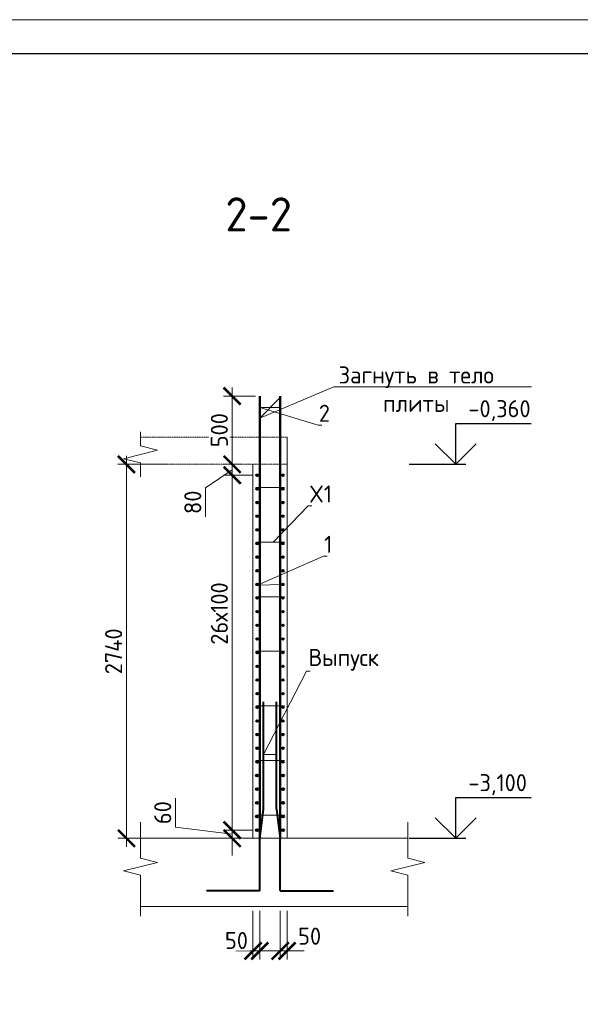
# Model space of a CAD drawing. Header units: millimetres. Extents: x 376598 to 1249954, y -318491 to -22134.
# Tile 271 of 444: x 677494 to 685709, y -123817 to -109390. Entities that reach past the tile are written whole.
import ezdxf
from ezdxf import colors
from ezdxf.entities.mleader import LeaderData, LeaderLine
from ezdxf.math import Vec2, Vec3

# ---------------------------------------------------------------- set-up
doc = ezdxf.new("R2010")
doc.units = ezdxf.units.MM
doc.linetypes.add('01 Штриховая _4 мм_', pattern=[6, 3.5, -2.5])
for name, color, linetype, lineweight in [('AF_Perekritie', 90, 'Continuous', 18), ('AF_Stena', 90, 'Continuous', 18), ('KR_Fundament', 253, 'Continuous', 18), ('Арм_шпильки', 143, 'Continuous', 18), ('Армирование', 3, 'Continuous', 40), ('АрмСтер', 2, 'Continuous', 50), ('подоснова', 151, 'Continuous', 5), ('РАЗМЕРЫ', 1, 'Continuous', 9), ('ТОНКИЕ', 7, 'Continuous', 9)]:
    doc.layers.add(name, color=color, linetype=linetype, lineweight=lineweight)
doc.layers.add('ТОЛСТЫЕ_ОСНОВНЫЕ', color=6, linetype='Continuous')
doc.styles.add('GOST-2.304_Type-B', font='GOST_Common.ttf')
doc.dimstyles.new('мой 25', dxfattribs={"dimscale": 100, "dimtxt": 2.5, "dimasz": 2.5, "dimexe": 1.25, "dimexo": 0.625, "dimtad": 1, "dimdec": 0, "dimlfac": 0.5, "dimtxsty": 'GOST-2.304_Type-B', "dimblk": 'ARCHTICK', "dimcen": 2.5, "dimdle": 1.25, "dimaunit": 1, "dimadec": 1, "dimazin": 2, "dimtfac": 1, "dimtdec": 0, "dimtmove": 1, "dimatfit": 3, "dimfxl": 6, "dimfxlon": 1, "dimtfill": 1, "dimlwd": -1, "dimlwe": -1, "dimarcsym": 0})

# ---------------------------------------------------------------- blocks, each defined once
blk = doc.blocks.new('*U2962')
at = {"layer": 'ТОЛСТЫЕ_ОСНОВНЫЕ', "color": 6}
blk.add_lwpolyline([(20, 5), (836, 5), (836, 589), (20, 589)], close=True, dxfattribs=at)
at = {"layer": 'ТОНКИЕ'}
blk.add_lwpolyline([(0, 0), (841, 0), (841, 594), (0, 594)], close=True, dxfattribs=at)
blk = doc.blocks.new('_None')
blk = doc.blocks.new('_ArchTick')
at = {"color": 0, "linetype": 'ByBlock', "const_width": 0.15}
blk.add_lwpolyline([(-0.5, -0.5), (0.5, 0.5)], dxfattribs=at)
blk = doc.blocks.new('*D2835')
at = {"layer": 'DEFPOINTS', "color": 0, "lineweight": 0, "transparency": 16777216}
for p in [(680607, -115905), (680744, -115905), (680972, -116065)]:
    blk.add_point(p, dxfattribs=at)
at = {"layer": 'РАЗМЕРЫ', "color": 0, "linetype": 'Continuous', "transparency": 16777216}
for p, q in [((680607, -116190), (680607, -115780)), ((680607, -115985), (680217, -116249)), ((680682, -115905), (680482, -115905)), ((680910, -116065), (680482, -116065)), ((680217, -116249), (680217, -116674))]:
    blk.add_line(p, q, dxfattribs=at)
at = {"layer": 'РАЗМЕРЫ', "color": 0, "transparency": 16777216, "xscale": 250, "yscale": 250, "zscale": 250}
for p, rotation in [((680607, -115905), 90), ((680607, -116065), 270)]:
    blk.add_blockref('_ArchTick', p, dxfattribs=dict(at, rotation=rotation))
at = {"layer": 'РАЗМЕРЫ', "color": 0, "lineweight": 0, "transparency": 16777216, "insert": (680030, -116461), "char_height": 250, "attachment_point": 5, "rotation": 90, "style": 'GOST-2.304_Type-B', "bg_fill": 3, "box_fill_scale": 1.1, "bg_fill_color": 256, "bg_fill_true_color": 13158600, "bg_fill_transparency": 0}
blk.add_mtext('80', dxfattribs=at)
blk = doc.blocks.new('*D2836')
at = {"layer": 'DEFPOINTS', "color": 0, "lineweight": 0, "transparency": 16777216}
for p in [(680972, -121265), (680607, -121385), (680912, -121385)]:
    blk.add_point(p, dxfattribs=at)
at = {"layer": 'РАЗМЕРЫ', "color": 0, "linetype": 'Continuous', "transparency": 16777216}
for p, q in [((679776, -121222), (679776, -120797)), ((680607, -121265), (680607, -121015)), ((680607, -121325), (679776, -121222)), ((680910, -121265), (680482, -121265)), ((680607, -121265), (680607, -121385)), ((680607, -121265), (680607, -121385)), ((680850, -121385), (680482, -121385)), ((680607, -121385), (680607, -121635))]:
    blk.add_line(p, q, dxfattribs=at)
at = {"layer": 'РАЗМЕРЫ', "color": 0, "transparency": 16777216, "xscale": 250, "yscale": 250, "zscale": 250}
for p, rotation in [((680607, -121265), 270), ((680607, -121385), 90)]:
    blk.add_blockref('_ArchTick', p, dxfattribs=dict(at, rotation=rotation))
at = {"layer": 'РАЗМЕРЫ', "color": 0, "lineweight": 0, "transparency": 16777216, "insert": (679589, -121009), "char_height": 250, "attachment_point": 5, "rotation": 90, "style": 'GOST-2.304_Type-B', "bg_fill": 3, "box_fill_scale": 1.1, "bg_fill_color": 256, "bg_fill_true_color": 13158600, "bg_fill_transparency": 0}
blk.add_mtext('60', dxfattribs=at)
blk = doc.blocks.new('*D2691')
at = {"layer": 'DEFPOINTS', "color": 0, "lineweight": 0, "transparency": 16777216}
for p in [(680607, -114905), (681014, -114905), (680482, -115905)]:
    blk.add_point(p, dxfattribs=at)
at = {"layer": 'РАЗМЕРЫ', "color": 0, "linetype": 'Continuous', "transparency": 16777216}
for p, q in [((680607, -116030), (680607, -114780)), ((680951, -114905), (680482, -114905)), ((680544, -115905), (680732, -115905))]:
    blk.add_line(p, q, dxfattribs=at)
at = {"layer": 'РАЗМЕРЫ', "color": 0, "transparency": 16777216, "xscale": 250, "yscale": 250, "zscale": 250}
for p, rotation in [((680607, -114905), 90), ((680607, -115905), 270)]:
    blk.add_blockref('_ArchTick', p, dxfattribs=dict(at, rotation=rotation))
at = {"layer": 'РАЗМЕРЫ', "color": 0, "lineweight": 0, "transparency": 16777216, "insert": (680419, -115405), "char_height": 250, "attachment_point": 5, "rotation": 90, "style": 'GOST-2.304_Type-B', "bg_fill": 3, "box_fill_scale": 1.1, "bg_fill_color": 256, "bg_fill_true_color": 13158600, "bg_fill_transparency": 0}
blk.add_mtext('500', dxfattribs=at)
blk = doc.blocks.new('*D2692')
at = {"layer": 'DEFPOINTS', "color": 0, "lineweight": 0, "transparency": 16777216}
for p in [(681217, -115905), (679058, -121385), (681376, -121385)]:
    blk.add_point(p, dxfattribs=at)
at = {"layer": 'РАЗМЕРЫ', "color": 0, "linetype": 'Continuous', "transparency": 16777216}
for p, q in [((679058, -115780), (679058, -121510)), ((679658, -115905), (678933, -115905)), ((679658, -121385), (678933, -121385))]:
    blk.add_line(p, q, dxfattribs=at)
at = {"layer": 'РАЗМЕРЫ', "color": 0, "transparency": 16777216, "xscale": 250, "yscale": 250, "zscale": 250}
for p, rotation in [((679058, -115905), 90), ((679058, -121385), 270)]:
    blk.add_blockref('_ArchTick', p, dxfattribs=dict(at, rotation=rotation))
at = {"layer": 'РАЗМЕРЫ', "color": 0, "lineweight": 0, "transparency": 16777216, "insert": (678870, -118645), "char_height": 250, "attachment_point": 5, "rotation": 90, "style": 'GOST-2.304_Type-B', "bg_fill": 3, "box_fill_scale": 1.1, "bg_fill_color": 256, "bg_fill_true_color": 13158600, "bg_fill_transparency": 0}
blk.add_mtext('2740', dxfattribs=at)
blk = doc.blocks.new('*D2837')
at = {"layer": 'DEFPOINTS', "color": 0, "lineweight": 0, "transparency": 16777216}
for p in [(680972, -116065), (680607, -121265), (680828, -121265)]:
    blk.add_point(p, dxfattribs=at)
at = {"layer": 'РАЗМЕРЫ', "color": 0, "linetype": 'Continuous', "transparency": 16777216}
for p, q in [((680607, -115940), (680607, -121390)), ((680910, -116065), (680482, -116065)), ((680766, -121265), (680482, -121265))]:
    blk.add_line(p, q, dxfattribs=at)
at = {"layer": 'РАЗМЕРЫ', "color": 0, "transparency": 16777216, "xscale": 250, "yscale": 250, "zscale": 250}
for p, rotation in [((680607, -116065), 90), ((680607, -121265), 270)]:
    blk.add_blockref('_ArchTick', p, dxfattribs=dict(at, rotation=rotation))
at = {"layer": 'РАЗМЕРЫ', "color": 0, "lineweight": 0, "transparency": 16777216, "insert": (680419, -118091), "char_height": 250, "attachment_point": 5, "rotation": 90, "style": 'GOST-2.304_Type-B', "bg_fill": 3, "box_fill_scale": 1.1, "bg_fill_color": 256, "bg_fill_true_color": 13158600, "bg_fill_transparency": 0}
blk.add_mtext('26х100', dxfattribs=at)
blk = doc.blocks.new('*D2696')
at = {"layer": 'DEFPOINTS', "color": 0, "lineweight": 0, "transparency": 16777216}
for p in [(680912, -122385), (681012, -122385), (681012, -123035)]:
    blk.add_point(p, dxfattribs=at)
at = {"layer": 'РАЗМЕРЫ', "color": 0, "linetype": 'Continuous', "transparency": 16777216}
for p, q in [((680912, -122447), (680912, -123160)), ((681012, -122447), (681012, -123160)), ((680912, -123035), (680662, -123035)), ((681012, -123035), (681262, -123035))]:
    blk.add_line(p, q, dxfattribs=at)
at = {"layer": 'РАЗМЕРЫ', "color": 0, "lineweight": 0, "transparency": 16777216, "insert": (680670, -122882), "char_height": 250, "attachment_point": 5, "style": 'GOST-2.304_Type-B', "bg_fill": 3, "box_fill_scale": 1.1, "bg_fill_color": 256, "bg_fill_true_color": 13158600, "bg_fill_transparency": 0}
blk.add_mtext('50', dxfattribs=at)
at = {"layer": 'РАЗМЕРЫ', "color": 0, "linetype": 'Continuous', "transparency": 16777216}
blk.add_line((680912, -123035), (681012, -123035), dxfattribs=at)
at = {"layer": 'РАЗМЕРЫ', "color": 0, "transparency": 16777216, "xscale": 250, "yscale": 250, "zscale": 250}
blk.add_blockref('_ArchTick', (680912, -123035), dxfattribs=at)
at = {"layer": 'РАЗМЕРЫ', "color": 0, "transparency": 16777216, "xscale": 250, "yscale": 250, "zscale": 250, "rotation": 180}
blk.add_blockref('_ArchTick', (681012, -123035), dxfattribs=at)
blk = doc.blocks.new('*D2697')
at = {"layer": 'DEFPOINTS', "color": 0, "lineweight": 0, "transparency": 16777216}
for p in [(681312, -122385), (681412, -122385), (681412, -123035)]:
    blk.add_point(p, dxfattribs=at)
at = {"layer": 'РАЗМЕРЫ', "color": 0, "linetype": 'Continuous', "transparency": 16777216}
for p, q in [((681312, -122447), (681312, -123160)), ((681412, -122447), (681412, -123160)), ((681312, -123035), (681062, -123035)), ((681312, -123035), (681412, -123035)), ((681412, -123035), (681662, -123035))]:
    blk.add_line(p, q, dxfattribs=at)
at = {"layer": 'РАЗМЕРЫ', "color": 0, "transparency": 16777216, "xscale": 250, "yscale": 250, "zscale": 250}
blk.add_blockref('_ArchTick', (681312, -123035), dxfattribs=at)
at = {"layer": 'РАЗМЕРЫ', "color": 0, "lineweight": 0, "transparency": 16777216, "insert": (681742, -122819), "char_height": 250, "attachment_point": 5, "style": 'GOST-2.304_Type-B', "bg_fill": 3, "box_fill_scale": 1.1, "bg_fill_color": 256, "bg_fill_true_color": 13158600, "bg_fill_transparency": 0}
blk.add_mtext('50', dxfattribs=at)
at = {"layer": 'РАЗМЕРЫ', "color": 0, "transparency": 16777216, "xscale": 250, "yscale": 250, "zscale": 250, "rotation": 180}
blk.add_blockref('_ArchTick', (681412, -123035), dxfattribs=at)

msp = doc.modelspace()

# ---------------------------------------------------------------- linework, layer by layer
for points in [[(683883.1, -115304.8), (684988.4, -115304.8)], [(683883.1, -115904.8), (683883.1, -115304.8)], [(684183.1, -115604.8), (683883.1, -115904.8), (683583.1, -115604.8)], [(683198.6, -115904.8), (684033.1, -115904.8)], [(683883.1, -120784.8), (684988.4, -120784.8)], [(683883.1, -121384.8), (683883.1, -120784.8)], [(684183.1, -121084.8), (683883.1, -121384.8), (683583.1, -121084.8)], [(683198.6, -121384.8), (684033.1, -121384.8)]]:
    msp.add_lwpolyline(points)
at = {"layer": 'AF_Perekritie', "linetype": '01 Штриховая _4 мм_', "lineweight": 9}
for p, q in [((681412.3, -115504.8), (679263.7, -115504.8)), ((679263.7, -115904.8), (681412.3, -115904.8))]:
    msp.add_line(p, q, dxfattribs=at)
at = {"layer": 'AF_Stena', "lineweight": 20}
for p, q in [((681412.3, -121384.8), (681412.3, -115505.8)), ((680912.3, -115904.8), (680912.3, -121384.8)), ((680912.3, -121384.8), (681412.3, -121384.8))]:
    msp.add_line(p, q, dxfattribs=at)
for points in [[(679263.7, -115579.8), (679263.7, -115429.8)], [(679513.7, -115697.3), (679013.7, -115822.3)], [(679263.7, -115579.8), (679263.7, -115634.8)], [(679263.7, -115634.8), (679513.7, -115697.3)], [(679013.7, -115822.3), (679263.7, -115884.8)], [(679263.7, -115884.8), (679263.7, -115939.8)], [(679263.7, -115939.8), (679263.7, -116089.8)], [(679263.7, -121620.7), (679263.7, -121148.8)], [(683180.1, -121620.7), (683180.1, -121148.8)], [(679263.7, -121620.7), (679263.7, -121675.7)], [(683180.1, -121620.7), (683180.1, -121675.7)], [(679513.7, -121738.2), (679013.7, -121863.2)], [(679263.7, -121675.7), (679513.7, -121738.2)], [(683430.1, -121738.2), (682930.1, -121863.2)], [(683180.1, -121675.7), (683430.1, -121738.2)], [(679013.7, -121863.2), (679263.7, -121925.7)], [(682930.1, -121863.2), (683180.1, -121925.7)], [(679263.7, -121925.7), (679263.7, -121980.7)], [(679263.7, -121980.7), (679263.7, -122524.8)], [(683180.1, -121925.7), (683180.1, -121980.7)], [(683180.1, -121980.7), (683180.1, -122524.8)]]:
    msp.add_lwpolyline(points, dxfattribs=at)
at = {"layer": 'KR_Fundament', "lineweight": 9}
for p, q in [((683180.1, -121384.8), (679263.7, -121384.8)), ((679263.7, -122384.8), (683180.1, -122384.8))]:
    msp.add_line(p, q, dxfattribs=at)
at = {"layer": 'Армирование', "ltscale": 100}
for p, q in [((681067.3, -120957.4), (681067.6, -119384.3)), ((681258, -120957.4), (681258.3, -119384.3)), ((681013.3, -121392), (681067.3, -120957.4)), ((681258, -120957.4), (681312, -121392)), ((681013.6, -122155.4), (681013.3, -121392)), ((681312.3, -122155.4), (681312, -121392)), ((681013.9, -122155.5), (680232.3, -122155.2)), ((681312.3, -122155.4), (682093.9, -122155))]:
    msp.add_line(p, q, dxfattribs=at)
for centre, radius in [((680972.3, -116064.8), 12), ((681352.3, -116064.8), 12), ((681352.3, -116464.8), 12), ((680972.3, -116864.8), 12), ((681352.3, -116864.8), 12), ((680972.3, -117264.8), 12), ((681352.3, -117264.8), 12), ((680972.3, -117664.8), 12), ((681352.3, -117664.8), 12), ((680972.3, -118064.8), 12), ((681352.3, -118064.8), 12), ((680972.3, -118464.8), 12), ((681352.3, -118464.8), 12), ((680972.3, -118864.8), 12), ((681352.3, -118864.8), 12), ((680972.3, -119264.8), 12), ((681352.3, -119264.8), 12), ((680972.3, -119664.8), 12), ((681352.3, -119664.8), 12), ((680972.3, -120064.8), 12), ((681352.3, -120064.8), 12), ((680972.3, -120464.8), 16), ((681352.3, -120464.8), 16), ((680972.3, -120864.8), 16), ((681352.3, -120864.8), 16), ((680972.3, -121264.8), 16), ((681352.3, -121264.8), 16)]:
    msp.add_circle(centre, radius, dxfattribs=at)
at = {"layer": 'АрмСтер', "ltscale": 15}
for p, q in [((681013.6, -121384.8), (681013.6, -114904.7)), ((681312, -121384.8), (681312, -114904.7))]:
    msp.add_line(p, q, dxfattribs=at)

# ---------------------------------------------------------------- block references
at = {"xscale": 100, "yscale": 100, "zscale": 100}
msp.add_blockref('*U2962', (665485, -168789.7, 3100), dxfattribs=at)

# ---------------------------------------------------------------- texts
at = {"style": 'GOST-2.304_Type-B'}
for s, p in [('-0,360', (684069, -115214.8)), ('-3,100', (684069, -120694.8))]:
    msp.add_text(s, height=250, dxfattribs=at).set_placement(p)
at = {"layer": 'РАЗМЕРЫ', "insert": (680995.4, -112242.6), "char_height": 500, "attachment_point": 5, "style": 'GOST-2.304_Type-B'}
msp.add_mtext_dynamic_manual_height_columns('2-2', width=3941.213, gutter_width=625, heights=[0], dxfattribs=at)

# ---------------------------------------------------------------- leaders
at = {"layer": 'подоснова'}
ml = msp.add_multileader_mtext('Standard', dxfattribs=at)
ml.set_content('Загнуть в тело плиты', color=256, style='GOST-2.304_Type-B')
ml.set_leader_properties(color=256, linetype='ByLayer', lineweight=15)
ml.set_arrow_properties(name='NONE')
ml.build(insert=Vec2(0, 0))
ml.multileader.update_dxf_attribs({"text_left_attachment_type": 6, "text_right_attachment_type": 6, "dogleg_length": 10, "arrow_head_size": 18})
ctx = ml.context
ctx.base_point, ctx.char_height, ctx.arrow_head_size, ctx.landing_gap_size, ctx.plane_origin = Vec3(682105, -114770.5), 250, 18, 20, Vec3(685523.1, -113320)
ctx.left_attachment, ctx.right_attachment, ctx.text_align_type = 6, 6, 1
notes = []
notes.append((ctx, [(1, (1, 1, 0), (682095, -114770.5), (1, 0), 10, [(0, [(681312, -114924.7), (681013.6, -115229.3)], 0, [])])]))
ctx.mtext.insert, ctx.mtext.width, ctx.mtext.alignment, ctx.mtext.flow_direction = Vec3(683304.3, -114470.5), 2840.037, 2, 5
ml = msp.add_multileader_mtext('Standard', dxfattribs=at)
ml.set_content('2', color=256, style='GOST-2.304_Type-B')
ml.set_leader_properties(color=256, linetype='ByLayer', lineweight=15)
ml.set_arrow_properties(name='NONE')
ml.build(insert=Vec2(0, 0))
ml.multileader.update_dxf_attribs({"text_left_attachment_type": 6, "text_right_attachment_type": 6, "dogleg_length": 10, "arrow_head_size": 18})
ctx = ml.context
ctx.base_point, ctx.char_height, ctx.arrow_head_size, ctx.landing_gap_size, ctx.plane_origin = Vec3(681875.9, -115331.9), 250, 18, 20, Vec3(680659, -114019.3)
ctx.left_attachment, ctx.right_attachment, ctx.text_align_type = 6, 6, 1
notes.append((ctx, [(0, (1, 1, 0), (681865.9, -115331.9), (1, 0), 10, [(1, [(681312, -115071.9), (681013.6, -115073.7)], 0, [])])]))
ctx.mtext.insert, ctx.mtext.width, ctx.mtext.alignment, ctx.mtext.flow_direction = Vec3(681958.4, -115031.9), 22.898, 2, 5
ml = msp.add_multileader_mtext('Standard', dxfattribs=at)
ml.set_content('1', color=256, style='GOST-2.304_Type-B')
ml.set_leader_properties(color=256, linetype='ByLayer', lineweight=15)
ml.set_arrow_properties(name='NONE')
ml.build(insert=Vec2(0, 0))
ml.multileader.update_dxf_attribs({"text_left_attachment_type": 6, "text_right_attachment_type": 6, "dogleg_length": 10, "arrow_head_size": 18})
ctx = ml.context
ctx.base_point, ctx.char_height, ctx.arrow_head_size, ctx.landing_gap_size, ctx.plane_origin = Vec3(681957.5, -117252.2), 250, 18, 20, Vec3(680657.8, -116811.9)
ctx.left_attachment, ctx.right_attachment, ctx.text_align_type = 6, 6, 1
notes.append((ctx, [(0, (1, 1, 0), (681947.5, -117252.2), (1, 0), 10, [(1, [(681340.3, -117665.5), (680980.4, -117674.1)], 0, [])])]))
ctx.mtext.insert, ctx.mtext.width, ctx.mtext.alignment, ctx.mtext.flow_direction = Vec3(682015, -116952.2), 22.898, 2, 5
ml = msp.add_multileader_mtext('Standard', dxfattribs=at)
ml.set_content('Выпуск', color=256, style='GOST-2.304_Type-B')
ml.set_leader_properties(color=256, linetype='ByLayer', lineweight=15)
ml.set_arrow_properties(name='NONE')
ml.build(insert=Vec2(0, 0))
ml.multileader.update_dxf_attribs({"text_left_attachment_type": 6, "text_right_attachment_type": 6, "dogleg_length": 10, "arrow_head_size": 18})
ctx = ml.context
ctx.base_point, ctx.char_height, ctx.arrow_head_size, ctx.landing_gap_size, ctx.plane_origin = Vec3(681708.6, -118935), 250, 18, 20, Vec3(680551.6, -118916.8)
ctx.left_attachment, ctx.right_attachment, ctx.text_align_type = 6, 6, 1
notes.append((ctx, [(0, (1, 1, 0), (681698.6, -118935), (1, 0), 10, [(1, [(681258, -120158.1), (681067.3, -120154.7)], 0, [])])]))
ctx.mtext.insert, ctx.mtext.width, ctx.mtext.alignment, ctx.mtext.flow_direction = Vec3(682241.1, -118610), 22.898, 2, 5
for ctx, leaders in notes:
    for number, flags, end, landing, length, lines in leaders:
        leader = LeaderData()
        leader.index, (leader.has_last_leader_line, leader.has_dogleg_vector, leader.attachment_direction) = number, flags
        leader.last_leader_point, leader.dogleg_vector, leader.dogleg_length = Vec3(end), Vec3(landing), length
        for number, points, colour, breaks in lines:
            line = LeaderLine()
            line.index, line.vertices, line.color, line.breaks = number, Vec3.list(points), colors.encode_raw_color(colour), breaks
            leader.lines.append(line)
        ctx.leaders.append(leader)

# ---------------------------------------------------------------- next in the draw order: dimensions: what is measured, and where the dimension line sits
at = {"layer": 'РАЗМЕРЫ', "lineweight": 0}
for base, p1, p2, picture, middle in [((680607, -115904.8), (680972.3, -116064.8), (680744.1, -115904.8), '*D2835', (680217.2, -116311)), ((680607, -121384.8), (680972.3, -121264.8), (680912.3, -121384.8), '*D2836', (679776.1, -121159.1))]:
    dim = msp.add_linear_dim(base=base, p1=p1, p2=p2, angle=90, dimstyle='мой 25', dxfattribs=at)
    dim.commit()
    dim.dimension.update_dxf_attribs({"geometry": picture, "text_midpoint": middle, "dimtype": 160})
dim = msp.add_linear_dim(base=(681012.2, -123034.9), p1=(680912.3, -122384.8), p2=(681012.2, -122384.8), dimstyle='мой 25', dxfattribs=at)
dim.commit()
dim.dimension.update_dxf_attribs({"geometry": '*D2696', "text_midpoint": (680669.6, -123069.5), "dimtype": 160})

# ---------------------------------------------------------------- next in the draw order: linework, layer by layer
at = {"layer": 'Армирование', "ltscale": 100}
msp.add_circle((680972.3, -116464.8), 12, dxfattribs=at)

# ---------------------------------------------------------------- next in the draw order: dimensions: what is measured, and where the dimension line sits
at = {"layer": 'РАЗМЕРЫ', "lineweight": 0}
dim = msp.add_linear_dim(base=(680607, -114904.7), p1=(680482, -115904.8), p2=(681013.6, -114904.7), angle=90, dimstyle='мой 25', dxfattribs=at)
dim.commit()
dim.dimension.update_dxf_attribs({"geometry": '*D2691', "text_midpoint": (680419.5, -115404.7)})
dim = msp.add_linear_dim(base=(681412.3, -123034.9), p1=(681312.2, -122384.8), p2=(681412.3, -122384.8), dimstyle='мой 25', dxfattribs=at)
dim.commit()
dim.dimension.update_dxf_attribs({"geometry": '*D2697', "text_midpoint": (681741.9, -123006.9), "dimtype": 160})

# ---------------------------------------------------------------- next in the draw order: dimensions: what is measured, and where the dimension line sits
dim = msp.add_linear_dim(base=(679057.7, -121384.8), p1=(681216.9, -115904.8), p2=(681376.5, -121384.8), angle=90, dimstyle='мой 25', dxfattribs=at)
dim.commit()
dim.dimension.update_dxf_attribs({"geometry": '*D2692', "text_midpoint": (678870.2, -118644.8)})

# ---------------------------------------------------------------- next in the draw order: linework, layer by layer
at = {"layer": 'Армирование', "ltscale": 100}
for centre, radius in [((680972.3, -116264.8), 12), ((681352.3, -116264.8), 12), ((680972.3, -116664.8), 12), ((681352.3, -116664.8), 12), ((681352.3, -117064.8), 12), ((681352.3, -117464.8), 12), ((681352.3, -117864.8), 12), ((681352.3, -118264.8), 12), ((681352.3, -118664.8), 12), ((681352.3, -119064.8), 12), ((681352.3, -119464.8), 12), ((681352.3, -119864.8), 12), ((681352.3, -120264.8), 12), ((680972.3, -120664.8), 16), ((681352.3, -120664.8), 16), ((680972.3, -121064.8), 16), ((681352.3, -121064.8), 16)]:
    msp.add_circle(centre, radius, dxfattribs=at)

# ---------------------------------------------------------------- next in the draw order: leaders
at = {"layer": 'подоснова'}
ml = msp.add_multileader_mtext('Standard', dxfattribs=at)
ml.set_content('X1', color=256, style='GOST-2.304_Type-B')
ml.set_leader_properties(color=256, linetype='ByLayer', lineweight=15)
ml.set_arrow_properties(name='NONE')
ml.build(insert=Vec2(0, 0))
ml.multileader.update_dxf_attribs({"text_left_attachment_type": 6, "text_right_attachment_type": 6, "dogleg_length": 10, "arrow_head_size": 18})
ctx = ml.context
ctx.base_point, ctx.char_height, ctx.arrow_head_size, ctx.landing_gap_size, ctx.plane_origin = Vec3(681732.7, -116514.9), 250, 18, 20, Vec3(680738.2, -115742.7)
ctx.left_attachment, ctx.right_attachment, ctx.text_align_type = 6, 6, 1
notes = []
notes.append((ctx, [(0, (1, 1, 0), (681722.7, -116514.9), (1, 0), 10, [(0, [(681209, -117044.8)], 0, [])])]))
ctx.mtext.insert, ctx.mtext.width, ctx.mtext.alignment, ctx.mtext.flow_direction = Vec3(681902.7, -116214.9), 22.898, 2, 5
for ctx, leaders in notes:
    for number, flags, end, landing, length, lines in leaders:
        leader = LeaderData()
        leader.index, (leader.has_last_leader_line, leader.has_dogleg_vector, leader.attachment_direction) = number, flags
        leader.last_leader_point, leader.dogleg_vector, leader.dogleg_length = Vec3(end), Vec3(landing), length
        for number, points, colour, breaks in lines:
            line = LeaderLine()
            line.index, line.vertices, line.color, line.breaks = number, Vec3.list(points), colors.encode_raw_color(colour), breaks
            leader.lines.append(line)
        ctx.leaders.append(leader)

# ---------------------------------------------------------------- next in the draw order: dimensions: what is measured, and where the dimension line sits
at = {"layer": 'РАЗМЕРЫ', "lineweight": 0}
dim = msp.add_linear_dim(base=(680607, -121264.8), p1=(680972.3, -116064.8), p2=(680828.4, -121264.8), angle=90, text='26х100', dimstyle='мой 25', dxfattribs=at)
dim.commit()
dim.dimension.update_dxf_attribs({"geometry": '*D2837', "text_midpoint": (680607, -118090.7), "dimtype": 160})

# ---------------------------------------------------------------- next in the draw order: linework, layer by layer
at = {"layer": 'Арм_шпильки'}
for p, q in [((680952.3, -116244.8), (681372.3, -116244.8)), ((680952.3, -117044.8), (681372.3, -117044.8)), ((680952.3, -117844.8), (681372.3, -117844.8)), ((680952.3, -118644.8), (681372.3, -118644.8)), ((680952.3, -119444.8), (681372.3, -119444.8)), ((680952.3, -120244.8), (681372.3, -120244.8)), ((680952.3, -121044.8), (681372.3, -121044.8))]:
    msp.add_line(p, q, dxfattribs=at)
at = {"layer": 'Армирование', "ltscale": 100}
for centre in [(680972.3, -117064.8), (680972.3, -117464.8), (680972.3, -117864.8), (680972.3, -118264.8), (680972.3, -118664.8), (680972.3, -119064.8), (680972.3, -119464.8), (680972.3, -119864.8), (680972.3, -120264.8)]:
    msp.add_circle(centre, 12, dxfattribs=at)

doc.saveas('drawing.dxf')
